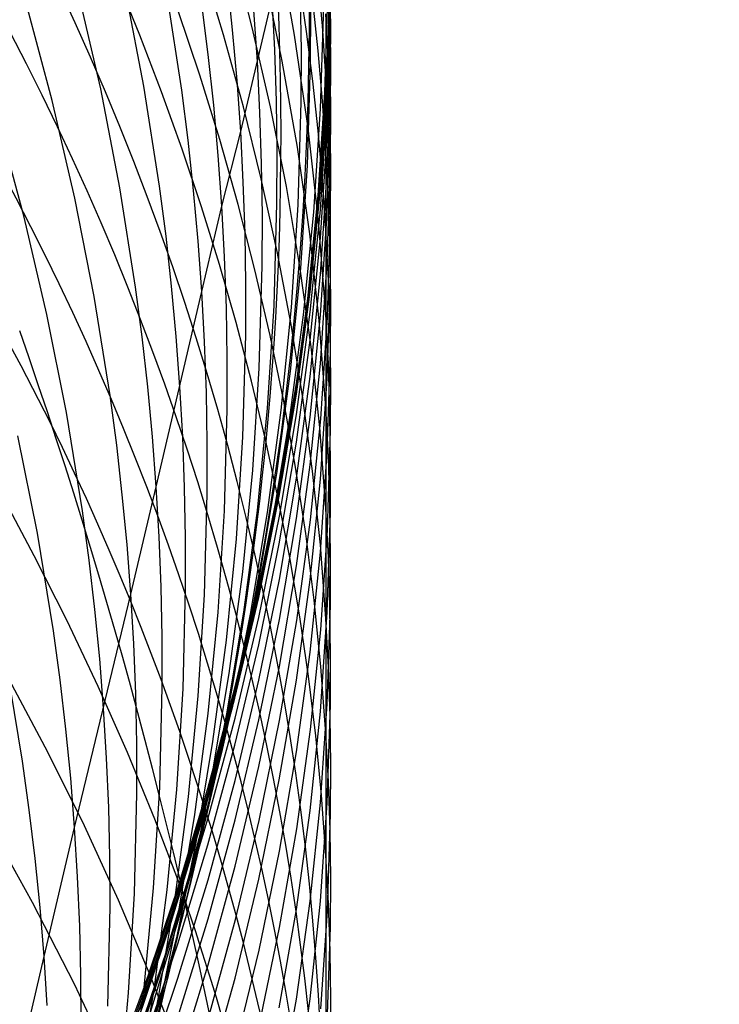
# Model space of a CAD drawing. Extents: x -383 to 1849, y -1185 to -529.
# Tile 399 of 656: x 263.84 to 267.14, y -932.14 to -927.49. Entities that reach past the tile are written whole.
import ezdxf

# ---------------------------------------------------------------- set-up
doc = ezdxf.new("R2010")
doc.units = 0
doc.layers.add('PREDEFINITO', color=7, linetype='CONTINUOUS')

msp = doc.modelspace()

# ---------------------------------------------------------------- linework, layer by layer
at = {"layer": 'PREDEFINITO'}
for p, q in [((265.1946300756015, -927.5423959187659, 595.5275866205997), (265.1234005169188, -927.0751730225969, 595.6477798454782)), ((264.9382932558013, -927.5231028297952, 601.1410604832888), (264.8412088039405, -927.1505332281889, 601.2597764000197)), ((265.1376784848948, -927.5598534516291, 597.3723374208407), (265.0584708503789, -927.1241153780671, 597.4932934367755)), ((264.8029345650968, -927.5577367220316, 603.0423843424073), (264.7005234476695, -927.2201594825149, 603.1570348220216)), ((264.4073159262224, -927.5593397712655, 606.9407818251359), (264.2988210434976, -927.2927052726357, 607.0427859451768)), ((265.0795439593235, -927.681699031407, 599.2044488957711), (264.9954139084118, -927.2767750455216, 599.3251889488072)), ((265.2693468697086, -927.5152187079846, 591.882075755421), (265.2488220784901, -927.2780048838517, 591.933400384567)), ((265.2917372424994, -927.7476144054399, 577.6963552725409), (265.3069440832, -927.2606507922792, 577.7185539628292)), ((265.2926774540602, -927.7647848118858, 575.9648556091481), (265.3078591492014, -927.2774917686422, 575.9752226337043)), ((264.426646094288, -927.8007502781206, 552.1413327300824), (264.3362533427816, -927.3317806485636, 552.0403891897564)), ((264.8453191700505, -927.5346425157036, 557.7359141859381), (264.8198231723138, -927.2953528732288, 557.6978042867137)), ((265.290358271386, -927.7908330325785, 574.1805222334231), (265.3052917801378, -927.3035347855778, 574.1884265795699)), ((265.2915047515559, -927.8005772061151, 579.3822200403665), (265.30666500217, -927.3144965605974, 579.4188360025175)), ((265.3066201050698, -927.5491649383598, 582.9367629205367), (265.3078167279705, -927.3070321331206, 582.9647104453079)), ((264.2223687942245, -927.8127784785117, 550.2356492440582), (264.1151561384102, -927.3485371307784, 550.1273870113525)), ((264.604797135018, -927.81897476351, 554.037028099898), (264.5317200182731, -927.3461669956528, 553.9438390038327)), ((265.2802949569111, -927.8302564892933, 572.3800012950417), (265.2952787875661, -927.3428041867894, 572.3788533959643)), ((263.9936692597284, -927.867940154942, 548.3240632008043), (263.8701869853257, -927.4092357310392, 548.2089465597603)), ((264.7301503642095, -927.6509710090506, 555.8853591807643), (264.7000233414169, -927.4128879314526, 555.8428927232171)), ((264.8833495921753, -928.0142274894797, 557.8126793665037), (265.0315401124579, -927.3871399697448, 561.4247786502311)), ((265.0438636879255, -927.6287085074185, 561.4540430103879), (265.0315401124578, -927.3871399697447, 561.4247786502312)), ((265.1697423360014, -927.631547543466, 565.119619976), (265.1663643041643, -927.3886760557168, 565.0996582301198)), ((265.2487432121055, -927.6331341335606, 593.6727190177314), (265.223775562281, -927.3972582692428, 593.72867570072)), ((265.2608265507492, -927.9078677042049, 570.5762486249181), (265.2758402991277, -927.4206080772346, 570.5650877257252)), ((265.2917517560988, -927.8990635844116, 581.1008350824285), (265.306655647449, -927.4138166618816, 581.1481601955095)), ((265.3052890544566, -927.6694294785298, 588.2584839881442), (265.2977703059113, -927.429481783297, 588.3002100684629)), ((264.689915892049, -927.7476884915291, 604.9099231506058), (264.5881274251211, -927.4444847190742, 605.0194691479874)), ((264.9620423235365, -927.6844816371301, 559.6155561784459), (264.9453634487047, -927.4438283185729, 559.5817311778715)), ((265.2131486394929, -927.6878797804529, 566.945414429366), (265.2141481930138, -927.4445959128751, 566.9302134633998)), ((265.2859067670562, -927.4588221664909, 590.089951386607), (265.2855227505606, -927.7527327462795, 591.830611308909)), ((265.2978409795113, -927.6976579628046, 590.0432633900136), (265.2859067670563, -927.4588221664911, 590.089951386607)), ((265.3083060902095, -927.678425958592, 586.4691936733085), (265.3050962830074, -927.4375536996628, 586.5059249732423)), ((265.0244553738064, -927.8977685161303, 601.021474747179), (264.9382932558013, -927.5231028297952, 601.1410604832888)), ((265.2855227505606, -927.7527327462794, 591.8306113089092), (265.2693468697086, -927.5152187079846, 591.882075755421)), ((265.3071302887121, -927.7240570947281, 584.6824230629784), (265.3082316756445, -927.4824697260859, 584.714587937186)), ((264.5100287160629, -927.8277429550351, 606.8379839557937), (264.4073159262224, -927.5593397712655, 606.9407818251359)), ((264.8963117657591, -927.8973195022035, 602.9268808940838), (264.8029345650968, -927.5577367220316, 603.0423843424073)), ((264.8665072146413, -927.7742863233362, 557.7742085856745), (264.8453191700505, -927.5346425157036, 557.7359141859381)), ((265.2020899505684, -927.9975344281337, 597.2505761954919), (265.1376784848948, -927.5598534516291, 597.3723374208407)), ((265.2239026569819, -927.776703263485, 595.4671981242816), (265.1946300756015, -927.5423959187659, 595.5275866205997)), ((265.2914718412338, -928.0333995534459, 582.8806557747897), (265.3066201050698, -927.5491649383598, 582.9367629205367)), ((264.7560003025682, -927.8894705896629, 555.9280493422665), (264.7301503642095, -927.6509710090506, 555.8853591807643)), ((265.0518251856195, -927.8704610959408, 561.4834170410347), (265.0438636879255, -927.6287085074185, 561.4540430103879)), ((265.1688203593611, -927.8744820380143, 565.1396320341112), (265.1697423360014, -927.631547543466, 565.119619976)), ((265.2693909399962, -927.869346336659, 593.6166068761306), (265.2487432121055, -927.6331341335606, 593.6727190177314)), ((264.9743485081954, -927.9253768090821, 559.649523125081), (264.9620423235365, -927.6844816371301, 559.6155561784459)), ((265.1508219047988, -928.0885648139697, 599.082896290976), (265.0795439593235, -927.681699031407, 599.2044488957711)), ((265.1983724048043, -928.1743959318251, 566.9758877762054), (265.2131486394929, -927.6878797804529, 566.945414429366)), ((265.305412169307, -927.936664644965, 589.9964667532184), (265.2978409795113, -927.6976579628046, 590.0432633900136)), ((265.3084749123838, -927.9094863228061, 588.2166651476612), (265.3052890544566, -927.6694294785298, 588.2584839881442)), ((265.307212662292, -927.9193503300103, 586.4323812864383), (265.3083060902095, -927.678425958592, 586.4691936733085)), ((264.7843324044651, -928.0527116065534, 604.7995773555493), (264.689915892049, -927.7476884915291, 604.9099231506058)), ((265.259735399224, -928.2341473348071, 577.6738915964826), (265.2917372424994, -927.7476144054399, 577.6963552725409)), ((265.2855227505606, -927.7527327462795, 591.830611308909), (265.2858957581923, -928.4817393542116, 595.285031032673)), ((265.2973234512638, -927.9904904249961, 591.7790189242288), (265.2855227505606, -927.7527327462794, 591.8306113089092)), ((265.2921451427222, -928.2071543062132, 584.6178881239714), (265.3071302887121, -927.7240570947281, 584.6824230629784)), ((264.5003971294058, -928.2719695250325, 552.2435105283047), (264.426646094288, -927.8007502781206, 552.1413327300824)), ((264.8833495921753, -928.0142274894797, 557.8126793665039), (264.8665072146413, -927.7742863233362, 557.7742085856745)), ((265.2488964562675, -928.0114001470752, 595.4066334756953), (265.2239026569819, -927.776703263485, 595.4671981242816)), ((265.2585911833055, -928.277648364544, 574.172409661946), (265.290358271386, -927.7908330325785, 574.1805222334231)), ((265.2595451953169, -928.286222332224, 579.3453526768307), (265.2915047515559, -927.8005772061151, 579.3822200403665)), ((265.2606945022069, -928.2516086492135, 575.9542303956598), (265.2926774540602, -927.7647848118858, 575.9648556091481)), ((264.3132512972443, -928.279690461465, 550.3453617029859), (264.2223687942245, -927.8127784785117, 550.2356492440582)), ((264.6068863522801, -928.0978108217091, 606.7344315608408), (264.5100287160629, -927.8277429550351, 606.8379839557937)), ((264.6350080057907, -928.0561142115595, 554.084020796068), (264.604797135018, -927.81897476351, 554.037028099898)), ((265.2484780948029, -928.317225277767, 572.3810104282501), (265.2802949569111, -927.8302564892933, 572.3800012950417)), ((264.1011560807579, -928.3297448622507, 548.4408650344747), (263.9936692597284, -927.867940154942, 548.3240632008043)), ((264.7775349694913, -928.1283303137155, 555.9709542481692), (264.7560003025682, -927.8894705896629, 555.9280493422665)), ((264.9805228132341, -928.2387179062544, 602.8105876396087), (264.8963117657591, -927.8973195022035, 602.9268808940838)), ((265.0995259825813, -928.2742858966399, 600.9010952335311), (265.0244553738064, -927.8977685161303, 601.021474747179)), ((265.0554554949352, -928.1123368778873, 561.5128926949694), (265.0518251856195, -927.8704610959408, 561.4834170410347)), ((265.1542001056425, -928.3602958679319, 565.1797857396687), (265.1688203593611, -927.8744820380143, 565.1396320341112)), ((265.285680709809, -928.1058387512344, 593.5603520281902), (265.2693909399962, -927.869346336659, 593.6166068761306)), ((264.9823012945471, -928.1664537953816, 559.6836230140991), (264.9743485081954, -927.9253768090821, 559.649523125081)), ((265.2289753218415, -928.3946528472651, 570.5873425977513), (265.2608265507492, -927.9078677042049, 570.5762486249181)), ((265.2600203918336, -928.383861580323, 581.0532683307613), (265.2917517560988, -927.8990635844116, 581.1008350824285)), ((265.2922408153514, -928.4011137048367, 586.358552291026), (265.307212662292, -927.9193503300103, 586.4323812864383)), ((265.3086513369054, -928.1757821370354, 589.949573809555), (265.305412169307, -927.936664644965, 589.9964667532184)), ((265.3073590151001, -928.1495921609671, 588.1747645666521), (265.3084749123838, -927.9094863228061, 588.2166651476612)), ((263.8605751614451, -928.4189065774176, 546.5323981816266), (263.7361736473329, -927.962377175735, 546.4088639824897)), ((265.3047684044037, -928.2284322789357, 591.7273118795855), (265.2973234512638, -927.9904904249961, 591.7790189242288)), ((264.7947161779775, -928.3674938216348, 556.014064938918), (264.8833495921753, -928.0142274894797, 557.8126793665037)), ((264.8958199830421, -928.2544085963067, 557.8513179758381), (264.8833495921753, -928.0142274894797, 557.8126793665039)), ((265.2514537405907, -928.4367907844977, 597.1281084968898), (265.2020899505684, -927.9975344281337, 597.2505761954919)), ((265.2695734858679, -928.2464307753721, 595.3459065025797), (265.2488964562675, -928.0114001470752, 595.4066334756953)), ((265.259522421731, -928.5171848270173, 582.8243163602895), (265.2914718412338, -928.0333995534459, 582.8806557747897)), ((264.6609498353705, -928.2936693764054, 554.1312657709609), (264.6350080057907, -928.0561142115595, 554.084020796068)), ((264.8712773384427, -928.3594112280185, 604.6884824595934), (264.7843324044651, -928.0527116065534, 604.7995773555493)), ((264.6978157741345, -928.3694393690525, 606.6301638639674), (264.6068863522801, -928.0978108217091, 606.7344315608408)), ((264.7947161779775, -928.3674938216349, 556.014064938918), (264.7775349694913, -928.1283303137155, 555.9709542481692)), ((265.0547855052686, -928.3542749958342, 561.5424619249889), (265.0554554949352, -928.1123368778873, 561.5128926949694)), ((265.2090403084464, -928.4970709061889, 598.9606184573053), (265.1508219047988, -928.0885648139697, 599.082896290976)), ((265.2975860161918, -928.3425547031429, 593.5039675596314), (265.285680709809, -928.1058387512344, 593.5603520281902)), ((264.9859313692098, -928.4076519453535, 559.7178464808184), (264.9823012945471, -928.1664537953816, 559.6836230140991)), ((265.1667663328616, -928.660435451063, 567.0064297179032), (265.1983724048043, -928.1743959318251, 566.9758877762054)), ((265.2923464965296, -928.6297101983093, 588.0907622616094), (265.3073590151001, -928.1495921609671, 588.1747645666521)), ((265.3075894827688, -928.4149503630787, 589.9025968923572), (265.3086513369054, -928.1757821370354, 589.949573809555)), ((265.2603244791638, -928.6897438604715, 584.5531368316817), (265.2921451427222, -928.2071543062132, 584.6178881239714)), ((264.903937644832, -928.4947697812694, 557.8901141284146), (264.8958199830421, -928.2544085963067, 557.8513179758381)), ((265.0554354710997, -928.581742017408, 602.6935677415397), (264.9805228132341, -928.2387179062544, 602.8105876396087)), ((265.211184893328, -928.7197568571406, 577.6511893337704), (265.259735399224, -928.2341473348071, 577.6738915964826)), ((265.2121569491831, -928.7374727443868, 575.9433611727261), (265.2606945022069, -928.2516086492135, 575.9542303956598)), ((265.2858957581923, -928.4817393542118, 595.2850310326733), (265.2695734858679, -928.2464307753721, 595.3459065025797)), ((265.3078884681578, -928.4664981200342, 591.6755038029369), (265.3047684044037, -928.2284322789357, 591.7273118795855)), ((264.3874976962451, -928.7488233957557, 550.4564293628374), (264.3132512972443, -928.279690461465, 550.3453617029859)), ((264.5309365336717, -928.508281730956, 552.2950349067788), (264.5003971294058, -928.2719695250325, 552.2435105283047)), ((264.6825846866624, -928.531584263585, 554.1787531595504), (264.6609498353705, -928.2936693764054, 554.1312657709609)), ((265.1633359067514, -928.6524105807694, 600.7799979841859), (265.0995259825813, -928.2742858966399, 600.9010952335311)), ((265.2102385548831, -928.7634906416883, 574.1640998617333), (265.2585911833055, -928.277648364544, 574.172409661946)), ((265.2110328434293, -928.7709397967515, 579.3082748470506), (265.2595451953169, -928.286222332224, 579.3453526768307)), ((264.192342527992, -928.7942043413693, 548.5592503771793), (264.1011560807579, -928.3297448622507, 548.4408650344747)), ((264.9506510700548, -928.6676445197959, 604.5766891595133), (264.8712773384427, -928.3594112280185, 604.6884824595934)), ((265.0406681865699, -928.838094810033, 561.6018489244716), (265.0547855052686, -928.3542749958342, 561.5424619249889)), ((265.1227509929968, -928.8456291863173, 565.220076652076), (265.1542001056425, -928.3602958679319, 565.1797857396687)), ((265.2000762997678, -928.8032205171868, 572.38188157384), (265.2484780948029, -928.317225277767, 572.3810104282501)), ((265.3051264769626, -928.5794353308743, 593.4474678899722), (265.2975860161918, -928.3425547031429, 593.5039675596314)), ((264.7827439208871, -928.6425245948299, 606.525220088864), (264.6978157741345, -928.3694393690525, 606.6301638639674)), ((264.6998746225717, -928.7698028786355, 554.2264730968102), (264.7947161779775, -928.3674938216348, 556.014064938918)), ((264.8075172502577, -928.6069040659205, 556.0573719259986), (264.7947161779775, -928.3674938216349, 556.014064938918)), ((264.9852694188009, -928.6489106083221, 559.7521841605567), (264.9859313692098, -928.4076519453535, 559.7178464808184)), ((265.1805358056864, -928.8804738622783, 570.5983591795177), (265.2289753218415, -928.3946528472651, 570.5873425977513)), ((265.2117092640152, -928.8677198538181, 581.0055117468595), (265.2600203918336, -928.383861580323, 581.0532683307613)), ((265.2604301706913, -928.8823604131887, 586.2845160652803), (265.2922408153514, -928.4011137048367, 586.358552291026)), ((263.9689740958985, -928.8784977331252, 546.6577495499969), (263.8605751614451, -928.4189065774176, 546.5323981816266)), ((265.2855183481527, -928.8772549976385, 597.0050330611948), (265.2514537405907, -928.4367907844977, 597.1281084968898)), ((265.2926867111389, -928.8931987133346, 589.808440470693), (265.3075894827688, -928.4149503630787, 589.9025968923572)), ((264.9077332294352, -928.7352505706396, 557.9290571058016), (264.903937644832, -928.4947697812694, 557.8901141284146)), ((265.2539917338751, -928.9069158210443, 598.837702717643), (265.2090403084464, -928.4970709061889, 598.9606184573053)), ((265.2858957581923, -928.4817393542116, 595.285031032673), (265.2855183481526, -928.8772549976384, 597.0050330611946)), ((265.2978389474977, -928.7173218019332, 595.2240076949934), (265.2858957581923, -928.4817393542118, 595.2850310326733)), ((265.3067145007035, -928.704627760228, 591.6236083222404), (265.3078884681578, -928.4664981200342, 591.6755038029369)), ((264.5572009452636, -928.7449871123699, 552.3468350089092), (264.5309365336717, -928.508281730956, 552.2950349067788)), ((264.6998746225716, -928.7698028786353, 554.2264730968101), (264.6825846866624, -928.531584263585, 554.1787531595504)), ((265.211018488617, -929.0000311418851, 582.7678053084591), (265.259522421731, -928.5171848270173, 582.8243163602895)), ((265.1209175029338, -928.9262019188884, 602.5758843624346), (265.0554354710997, -928.581742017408, 602.6935677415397)), ((265.3083332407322, -928.816421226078, 593.3908677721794), (265.3051264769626, -928.5794353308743, 593.4474678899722)), ((264.8159575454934, -928.8465012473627, 556.1008636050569), (264.8075172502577, -928.6069040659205, 556.0573719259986)), ((265.2605005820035, -929.1093023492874, 588.0065652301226), (265.2923464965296, -928.6297101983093, 588.0907622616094)), ((264.8615977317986, -928.916962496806, 606.4196394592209), (264.7827439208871, -928.6425245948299, 606.525220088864)), ((265.0223539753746, -928.9772686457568, 604.4642481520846), (264.9506510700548, -928.6676445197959, 604.5766891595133)), ((264.97119218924, -929.1313668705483, 559.8211647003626), (264.9852694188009, -928.6489106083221, 559.7521841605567)), ((265.1185780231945, -929.1455089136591, 567.0370083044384), (265.1667663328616, -928.660435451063, 567.0064297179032)), ((265.2157159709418, -929.0318981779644, 600.6582590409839), (265.1633359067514, -928.6524105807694, 600.7799979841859)), ((265.1463320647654, -929.2039502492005, 577.628274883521), (265.211184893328, -928.7197568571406, 577.6511893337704)), ((265.2119174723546, -929.17134061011, 584.4882378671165), (265.2603244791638, -928.6897438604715, 584.5531368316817)), ((265.2916079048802, -929.1808376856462, 591.5196096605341), (265.3067145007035, -928.704627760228, 591.6236083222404)), ((265.3054184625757, -928.9530673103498, 595.162865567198), (265.2978389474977, -928.7173218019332, 595.2240076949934)), ((264.4182867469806, -928.9840821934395, 550.5124416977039), (264.3874976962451, -928.7488233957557, 550.4564293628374)), ((264.484858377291, -929.6919533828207, 550.6822501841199), (264.6998746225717, -928.7698028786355, 554.2264730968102)), ((264.5791521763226, -928.982029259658, 552.3988998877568), (264.5572009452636, -928.7449871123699, 552.3468350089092)), ((264.7127931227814, -929.0082684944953, 554.274415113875), (264.6998746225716, -928.7698028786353, 554.2264730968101)), ((264.9072373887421, -928.9757904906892, 557.9681361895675), (264.9077332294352, -928.7352505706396, 557.9290571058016)), ((265.1455484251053, -929.2478697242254, 574.15560382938), (265.2102385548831, -928.7634906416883, 574.1640998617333)), ((265.1462142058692, -929.2542374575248, 579.2710274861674), (265.2110328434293, -928.7709397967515, 579.3082748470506)), ((265.14731145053, -929.2218865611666, 575.9322621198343), (265.2121569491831, -928.7374727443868, 575.9433611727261)), ((264.2669236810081, -929.2608730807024, 548.6791175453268), (264.192342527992, -928.7942043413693, 548.5592503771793)), ((265.1353376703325, -929.2877521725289, 572.3826155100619), (265.2000762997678, -928.8032205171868, 572.38188157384)), ((265.307237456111, -929.0534529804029, 593.3341819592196), (265.3083332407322, -928.816421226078, 593.3908677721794)), ((263.8472266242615, -929.121648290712, 614.3613545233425), (263.7047816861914, -928.8594041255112, 614.4856812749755)), ((264.8200679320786, -929.0862248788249, 556.1445278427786), (264.8159575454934, -928.8465012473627, 556.1008636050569)), ((265.009720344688, -929.3214336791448, 561.661513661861), (265.0406681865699, -928.838094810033, 561.6018489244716)), ((265.0747204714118, -929.3299936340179, 565.2604620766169), (265.1227509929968, -928.8456291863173, 565.220076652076)), ((265.1470660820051, -929.3501476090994, 580.9576171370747), (265.2117092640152, -928.8677198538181, 581.0055117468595)), ((264.061062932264, -929.3407063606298, 546.7848088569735), (263.9689740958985, -928.8784977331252, 546.6577495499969)), ((264.9343041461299, -929.1926490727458, 606.3134611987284), (264.8615977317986, -928.916962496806, 606.4196394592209)), ((265.1157571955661, -929.3648411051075, 570.6092879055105), (265.1805358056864, -928.8804738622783, 570.5983591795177)), ((265.2120301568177, -929.3626070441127, 586.2103506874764), (265.2604301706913, -928.8823604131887, 586.2845160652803)), ((265.2854687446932, -929.3177980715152, 598.7142363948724), (265.2539917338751, -928.9069158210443, 598.837702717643)), ((265.2609518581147, -929.3709290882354, 589.7140961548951), (265.2926867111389, -928.8931987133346, 589.808440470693)), ((265.2855183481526, -928.8772549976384, 597.0050330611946), (265.2854687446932, -929.3177980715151, 598.7142363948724)), ((265.2973144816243, -929.1115418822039, 596.9394571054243), (265.2855183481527, -928.8772549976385, 597.0050330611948)), ((265.176836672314, -929.271907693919, 602.4576006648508), (265.1209175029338, -928.9262019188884, 602.5758843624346)), ((265.3086653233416, -929.1889166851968, 595.1016205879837), (265.3054184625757, -928.9530673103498, 595.162865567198)), ((264.4448020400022, -929.2197275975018, 550.5687571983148), (264.4182867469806, -928.9840821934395, 550.5124416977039)), ((264.5967520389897, -929.219351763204, 552.451218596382), (264.5791521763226, -928.982029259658, 552.3988998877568)), ((264.7213593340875, -929.2469214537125, 554.3225663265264), (264.7127931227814, -929.0082684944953, 554.274415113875)), ((264.893494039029, -929.4568058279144, 558.0466598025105), (264.9072373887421, -928.9757904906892, 557.9681361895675)), ((265.0862864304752, -929.2881407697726, 604.3512101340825), (265.0223539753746, -928.9772686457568, 604.4642481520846)), ((265.1462066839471, -929.48144888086, 582.711183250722), (265.211018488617, -929.0000311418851, 582.7678053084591)), ((265.2564969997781, -929.4125042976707, 600.5359544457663), (265.2157159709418, -929.0318981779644, 600.6582590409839)), ((265.2922628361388, -929.5274164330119, 593.2206122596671), (265.307237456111, -929.0534529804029, 593.3341819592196)), ((264.8198792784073, -929.3260144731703, 556.1883525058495), (264.8200679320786, -929.0862248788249, 556.1445278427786)), ((263.9836100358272, -929.3863138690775, 614.2357416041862), (263.8472266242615, -929.121648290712, 614.3613545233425)), ((264.9403150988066, -929.613337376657, 559.890489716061), (264.97119218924, -929.1313668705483, 559.8211647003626)), ((265.0540550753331, -929.6291268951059, 567.0675915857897), (265.1185780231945, -929.1455089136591, 567.0370083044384)), ((265.2120703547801, -929.5878873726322, 587.9222616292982), (265.2605005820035, -929.1093023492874, 588.0065652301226)), ((265.304755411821, -929.3460064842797, 596.8737547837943), (265.2973144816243, -929.1115418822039, 596.9394571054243)), ((265.0007901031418, -929.4694803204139, 606.2067245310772), (264.9343041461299, -929.1926490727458, 606.3134611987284)), ((265.1471732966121, -929.6514594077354, 584.4232599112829), (265.2119174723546, -929.17134061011, 584.4882378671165)), ((265.2596954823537, -929.65658055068, 591.415424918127), (265.2916079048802, -929.1808376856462, 591.5196096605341)), ((265.3076105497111, -929.4248107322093, 595.0402886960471), (265.3086653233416, -929.1889166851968, 595.1016205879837)), ((264.4670053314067, -929.4557033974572, 550.6253639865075), (264.4448020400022, -929.2197275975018, 550.5687571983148)), ((264.6099738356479, -929.4568976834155, 552.5037795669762), (264.5967520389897, -929.219351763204, 552.451218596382)), ((265.0654232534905, -929.6862347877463, 577.6051746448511), (265.1463320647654, -929.2039502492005, 577.628274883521)), ((265.0664046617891, -929.704359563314, 575.9209474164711), (265.14731145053, -929.2218865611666, 575.9322621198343)), ((264.2978919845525, -929.4948967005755, 548.7395750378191), (264.2669236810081, -929.2608730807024, 548.6791175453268)), ((264.7256038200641, -929.485701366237, 554.3709132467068), (264.7213593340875, -929.2469214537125, 554.3225663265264)), ((265.0545103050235, -929.7703302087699, 572.3832130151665), (265.1353376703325, -929.2877521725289, 572.3826155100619)), ((265.064768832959, -929.7302954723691, 574.1469325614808), (265.1455484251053, -929.2478697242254, 574.15560382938)), ((265.0653357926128, -929.7356231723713, 579.2336515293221), (265.1462142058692, -929.2542374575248, 579.2710274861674)), ((265.1423488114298, -929.6001180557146, 604.2376258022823), (265.0862864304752, -929.2881407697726, 604.3512101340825)), ((265.2230607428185, -929.6186694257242, 602.3387798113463), (265.176836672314, -929.271907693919, 602.4576006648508)), ((264.8067283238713, -929.8055496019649, 556.2764345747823), (264.8198792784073, -929.3260144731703, 556.1883525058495)), ((264.9621890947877, -929.8038047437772, 561.7213917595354), (265.009720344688, -929.3214336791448, 561.661513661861)), ((265.0103559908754, -929.8129008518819, 565.300899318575), (265.0747204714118, -929.3299936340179, 565.2604620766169)), ((265.2854687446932, -929.3177980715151, 598.7142363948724), (265.2855098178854, -929.7939845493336, 600.4131602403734)), ((265.2972483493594, -929.5507606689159, 598.6441263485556), (265.2854687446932, -929.3177980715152, 598.7142363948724)), ((264.1365341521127, -929.8050881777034, 546.9134668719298), (264.061062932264, -929.3407063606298, 546.7848088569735)), ((265.0348886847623, -929.8472649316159, 570.6201183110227), (265.1157571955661, -929.3648411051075, 570.6092879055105)), ((265.0663385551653, -929.8306540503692, 580.9096363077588), (265.1470660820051, -929.3501476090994, 580.9576171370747)), ((265.1472902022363, -929.841370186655, 586.1361342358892), (265.2120301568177, -929.3626070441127, 586.2103506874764)), ((265.2126329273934, -929.8476608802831, 589.6196626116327), (265.2609518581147, -929.3709290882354, 589.7140961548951)), ((265.3078719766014, -929.5805895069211, 596.8079432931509), (265.304755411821, -929.3460064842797, 596.8737547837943)), ((265.2855098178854, -929.7939845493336, 600.4131602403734), (265.2564969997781, -929.4125042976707, 600.5359544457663)), ((265.2927201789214, -929.8964960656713, 594.9174279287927), (265.3076105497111, -929.4248107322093, 595.0402886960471)), ((263.9234821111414, -929.9111003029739, 545.0170966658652), (263.8312817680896, -929.4517748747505, 544.881504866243)), ((264.484858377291, -929.6919533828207, 550.68225018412), (264.4670053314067, -929.4557033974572, 550.6253639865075)), ((264.6188368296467, -929.6946079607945, 552.5565687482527), (264.6099738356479, -929.4568976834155, 552.5037795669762)), ((264.8629528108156, -929.9373320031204, 558.1255992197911), (264.893494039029, -929.4568058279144, 558.0466598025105)), ((265.0609825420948, -929.7473522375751, 606.0994686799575), (265.0007901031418, -929.4694803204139, 606.2067245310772)), ((264.324594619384, -929.7293055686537, 548.800364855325), (264.2978919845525, -929.4948967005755, 548.7395750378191)), ((264.7255571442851, -929.7245478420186, 554.4194423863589), (264.7256038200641, -929.485701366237, 554.3709132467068)), ((265.0653336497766, -929.9609484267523, 582.6545108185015), (265.1462066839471, -929.48144888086, 582.711183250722)), ((265.2604518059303, -930.0008504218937, 593.1068768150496), (265.2922628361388, -929.5274164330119, 593.2206122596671)), ((265.3046735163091, -929.783900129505, 598.5738861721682), (265.2972483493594, -929.5507606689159, 598.6441263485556)), ((264.892883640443, -930.094336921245, 559.9600842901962), (264.9403150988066, -929.613337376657, 559.890489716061)), ((265.1904414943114, -929.913057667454, 604.1235458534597), (265.1423488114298, -929.6001180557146, 604.2376258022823)), ((265.1473048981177, -930.0649840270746, 587.8379396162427), (265.2120703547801, -929.5878873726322, 587.9222616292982)), ((265.3066950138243, -929.8152316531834, 596.74203983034), (265.3078719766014, -929.5805895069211, 596.8079432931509)), ((264.9734450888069, -930.1107999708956, 567.0981476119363), (265.0540550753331, -929.6291268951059, 567.0675915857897)), ((265.0663411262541, -930.1296151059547, 584.3582716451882), (265.1471732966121, -929.6514594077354, 584.4232599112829)), ((265.211224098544, -930.131374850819, 591.3111631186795), (265.2596954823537, -929.65658055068, 591.415424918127)), ((265.2594574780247, -929.9662971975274, 602.2194849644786), (265.2230607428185, -929.6186694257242, 602.3387798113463)), ((264.3650504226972, -930.1990562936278, 548.9228906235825), (264.484858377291, -929.6919533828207, 550.6822501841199)), ((264.4983344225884, -929.928420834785, 550.7394032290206), (264.484858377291, -929.6919533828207, 550.68225018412)), ((264.6233717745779, -929.9324230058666, 552.6095714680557), (264.6188368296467, -929.6946079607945, 552.5565687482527)), ((264.9687047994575, -930.1661177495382, 577.5819150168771), (265.0654232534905, -929.6862347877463, 577.6051746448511)), ((264.9696832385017, -930.1844012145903, 575.9094312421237), (265.0664046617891, -929.704359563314, 575.9209474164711)), ((263.9089535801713, -930.0180866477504, 616.0056227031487), (263.7456799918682, -929.7146750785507, 616.1568952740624)), ((264.3469934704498, -929.9640439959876, 548.8614742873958), (264.324594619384, -929.7293055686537, 548.800364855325)), ((264.7127125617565, -930.2021989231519, 554.5169933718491), (264.7255571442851, -929.7245478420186, 554.4194423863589)), ((264.9681478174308, -930.2102777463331, 574.1380970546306), (265.064768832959, -929.7302954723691, 574.1469325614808)), ((264.9686441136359, -930.214604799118, 579.1961879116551), (265.0653357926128, -929.7356231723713, 579.2336515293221)), ((265.1148084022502, -930.026160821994, 605.9917328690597), (265.0609825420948, -929.7473522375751, 606.0994686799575)), ((264.8983215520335, -930.2847211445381, 561.7814188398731), (264.9621890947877, -929.8038047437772, 561.7213917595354)), ((264.9578423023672, -930.2504645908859, 572.3836748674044), (265.0545103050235, -929.7703302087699, 572.3832130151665)), ((265.2855098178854, -929.7939845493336, 600.4131602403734), (265.2859051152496, -930.8562220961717, 603.7788392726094)), ((265.2973073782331, -930.0255435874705, 600.3385217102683), (265.2855098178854, -929.7939845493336, 600.4131602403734)), ((265.30777507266, -930.0171574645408, 598.5035342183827), (265.3046735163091, -929.783900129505, 598.5738861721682)), ((264.1679420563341, -930.0379551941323, 546.9783612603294), (264.1365341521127, -929.8050881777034, 546.9134668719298)), ((264.7767516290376, -930.2846227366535, 556.3650127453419), (264.8067283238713, -929.8055496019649, 556.2764345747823)), ((264.929905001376, -930.2938624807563, 565.3413456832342), (265.0103559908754, -929.8129008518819, 565.300899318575)), ((264.9381794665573, -930.3272556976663, 570.6308399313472), (265.0348886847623, -929.8472649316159, 570.6201183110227)), ((264.9697743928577, -930.3087483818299, 580.8616210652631), (265.0663385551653, -929.8306540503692, 580.9096363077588)), ((265.0664597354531, -930.3181664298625, 586.0619447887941), (265.1472902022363, -929.841370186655, 586.1361342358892)), ((265.1479779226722, -930.3229134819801, 589.5252385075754), (265.2126329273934, -929.8476608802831, 589.6196626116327)), ((265.2915838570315, -930.2844561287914, 596.6100257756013), (265.3066950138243, -929.8152316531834, 596.74203983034)), ((265.2609955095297, -930.3676497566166, 594.7944107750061), (265.2927201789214, -929.8964960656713, 594.9174279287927)), ((263.9990943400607, -930.3726153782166, 545.1544226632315), (263.9234821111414, -929.9111003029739, 545.0170966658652)), ((264.5074526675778, -930.1650470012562, 550.7968078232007), (264.4983344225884, -929.928420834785, 550.7394032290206)), ((264.6236094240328, -930.1702832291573, 552.662773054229), (264.6233717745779, -929.9324230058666, 552.6095714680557)), ((264.8158589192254, -930.4168852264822, 558.2048686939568), (264.8629528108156, -929.9373320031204, 558.1255992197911)), ((265.2304648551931, -930.2268167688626, 604.0090209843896), (265.1904414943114, -929.913057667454, 604.1235458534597)), ((264.3650504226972, -930.1990562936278, 548.9228906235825), (264.3469934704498, -929.9640439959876, 548.8614742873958)), ((264.9686460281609, -930.4380401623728, 582.5978486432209), (265.0653336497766, -929.9609484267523, 582.6545108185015)), ((265.2858946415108, -930.3146010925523, 602.0997792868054), (265.2594574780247, -929.9662971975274, 602.2194849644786)), ((264.0639560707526, -930.324680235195, 615.8525745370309), (263.9089535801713, -930.0180866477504, 616.0056227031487)), ((265.1621946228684, -930.3058020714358, 605.8835563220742), (265.1148084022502, -930.026160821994, 605.9917328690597)), ((265.2120535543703, -930.47327968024, 592.9930936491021), (265.2604518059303, -930.0008504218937, 593.1068768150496)), ((265.3047496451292, -930.257275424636, 600.2637506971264), (265.2973073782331, -930.0255435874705, 600.3385217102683)), ((265.3065838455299, -930.2504736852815, 598.4330888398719), (265.30777507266, -930.0171574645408, 598.5035342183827)), ((264.1950802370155, -930.2711989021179, 547.0436143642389), (264.1679420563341, -930.0379551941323, 546.9783612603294)), ((265.0664532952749, -930.5401110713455, 587.7536873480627), (265.1473048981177, -930.0649840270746, 587.8379396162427)), ((264.8291433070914, -930.573880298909, 560.0298735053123), (264.892883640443, -930.094336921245, 559.9600842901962)), ((264.8769956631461, -930.5900387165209, 567.1286444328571), (264.9734450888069, -930.1107999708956, 567.0981476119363)), ((264.512243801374, -930.401772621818, 550.8544479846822), (264.5074526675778, -930.1650470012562, 550.7968078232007)), ((264.6113158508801, -930.645900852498, 552.7697141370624), (264.6236094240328, -930.1702832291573, 552.662773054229)), ((264.8564230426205, -930.6431064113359, 577.5585223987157), (264.9687047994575, -930.1661177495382, 577.5819150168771)), ((264.9696701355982, -930.6053225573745, 584.2933417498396), (265.0663411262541, -930.1296151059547, 584.3582716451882)), ((265.146440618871, -930.6047390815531, 591.206933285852), (265.211224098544, -930.131374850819, 591.3111631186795)), ((264.0993353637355, -931.300457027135, 545.4338140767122), (264.3650504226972, -930.1990562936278, 548.9228906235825)), ((264.3787387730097, -930.4342861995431, 548.9846003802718), (264.3650504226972, -930.1990562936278, 548.9228906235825)), ((264.6830700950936, -930.6793915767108, 554.6151113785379), (264.7127125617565, -930.2021989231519, 554.5169933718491)), ((264.8559334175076, -930.6873264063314, 574.1291083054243), (264.9681478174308, -930.2102777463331, 574.1380970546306)), ((264.856385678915, -930.6906901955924, 579.1586775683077), (264.9686441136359, -930.214604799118, 579.1961879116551)), ((264.8573938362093, -930.6615209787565, 575.8977277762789), (264.9696832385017, -930.1844012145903, 575.9094312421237)), ((264.8455817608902, -930.7276652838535, 572.3840018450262), (264.9578423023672, -930.2504645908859, 572.3836748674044)), ((265.2623192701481, -930.5412525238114, 603.8941018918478), (265.2304648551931, -930.2268167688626, 604.0090209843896)), ((265.2914463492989, -930.7170468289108, 598.2919912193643), (265.3065838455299, -930.2504736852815, 598.4330888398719)), ((265.3078674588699, -930.4891214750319, 600.1888666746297), (265.3047496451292, -930.257275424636, 600.2637506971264)), ((264.2179102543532, -930.5047637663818, 547.1092125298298), (264.1950802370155, -930.2711989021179, 547.0436143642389)), ((264.7301961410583, -930.7627499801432, 556.4539899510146), (264.7767516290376, -930.2846227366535, 556.3650127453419)), ((264.8183648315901, -930.7636960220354, 561.8415305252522), (264.8983215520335, -930.2847211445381, 561.7814188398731)), ((264.8336149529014, -930.7723901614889, 565.381758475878), (264.929905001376, -930.2938624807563, 565.3413456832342)), ((264.8576213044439, -930.783939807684, 580.8136232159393), (264.9697743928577, -930.3087483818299, 580.8616210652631)), ((265.2030681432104, -930.5861719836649, 605.7749782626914), (265.1621946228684, -930.3058020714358, 605.8835563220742)), ((265.2596686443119, -930.753205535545, 596.477850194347), (265.2915838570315, -930.2844561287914, 596.6100257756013)), ((265.297832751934, -930.5447157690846, 602.0205945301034), (265.2858946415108, -930.3146010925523, 602.0997792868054)), ((264.2105518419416, -930.6342708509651, 615.6978422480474), (264.0639560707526, -930.324680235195, 615.8525745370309)), ((264.8258787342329, -930.8043237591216, 570.6414423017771), (264.9381794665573, -930.3272556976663, 570.6308399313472)), ((264.969788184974, -930.7925123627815, 585.9878604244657), (265.0664597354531, -930.3181664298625, 586.0619447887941)), ((265.0672348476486, -930.7962062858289, 589.4309225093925), (265.1479779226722, -930.3229134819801, 589.5252385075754)), ((264.0305846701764, -930.6040567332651, 545.223699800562), (263.9990943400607, -930.3726153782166, 545.1544226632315)), ((264.5127385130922, -930.6385384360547, 550.9123077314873), (264.512243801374, -930.401772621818, 550.8544479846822)), ((265.212684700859, -930.837798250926, 594.6713647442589), (265.2609955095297, -930.3676497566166, 594.7944107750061)), ((264.388077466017, -930.6696751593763, 549.0465869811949), (264.3787387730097, -930.4342861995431, 548.9846003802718)), ((264.7524575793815, -930.8949817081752, 558.2843824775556), (264.8158589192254, -930.4168852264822, 558.2048686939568)), ((264.8563904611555, -930.9122344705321, 582.5412573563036), (264.9686460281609, -930.4380401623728, 582.5978486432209)), ((265.1473172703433, -930.9442289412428, 592.8793807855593), (265.2120535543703, -930.47327968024, 592.9930936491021)), ((265.3066916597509, -930.7210231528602, 600.1138891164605), (265.3078674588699, -930.4891214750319, 600.1888666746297)), ((263.8534500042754, -930.9871577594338, 543.4124213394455), (263.7771540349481, -930.5284111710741, 543.2664081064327)), ((264.2363936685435, -930.7385942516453, 547.1751421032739), (264.2179102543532, -930.5047637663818, 547.1092125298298)), ((264.9697646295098, -931.0127872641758, 587.6695929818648), (265.0664532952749, -930.5401110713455, 587.7536873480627)), ((265.2859051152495, -930.8562220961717, 603.7788392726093), (265.2623192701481, -930.5412525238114, 603.8941018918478)), ((265.3054075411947, -930.7749843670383, 601.9412788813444), (265.297832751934, -930.5447157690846, 602.0205945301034)), ((264.749339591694, -931.0514823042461, 560.0997824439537), (264.8291433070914, -930.573880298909, 560.0298735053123)), ((264.7649543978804, -931.0663537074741, 567.1590500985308), (264.8769956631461, -930.5900387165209, 567.1286444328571)), ((265.237355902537, -930.8671665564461, 605.6660379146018), (265.2030681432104, -930.5861719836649, 605.7749782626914)), ((263.9734358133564, -930.9447448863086, 617.6295429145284), (263.7904918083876, -930.6013957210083, 617.8093266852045)), ((264.0578136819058, -930.8358807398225, 545.2933670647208), (264.0305846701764, -930.6040567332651, 545.223699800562)), ((264.3486052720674, -930.946673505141, 615.5415173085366), (264.2105518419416, -930.6342708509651, 615.6978422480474)), ((264.5009614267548, -931.1119536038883, 551.0286220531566), (264.5127385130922, -930.6385384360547, 550.9123077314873)), ((264.8574094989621, -931.0780966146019, 584.2285389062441), (264.9696701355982, -930.6053225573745, 584.2933417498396)), ((265.0655919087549, -931.0761917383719, 591.1028444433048), (265.146440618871, -930.6047390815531, 591.206933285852)), ((264.3930968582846, -930.9051640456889, 549.1088330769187), (264.388077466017, -930.6696751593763, 549.0465869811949)), ((264.5822021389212, -931.1209841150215, 552.8772746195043), (264.6113158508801, -930.645900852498, 552.7697141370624)), ((264.6368742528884, -931.1556426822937, 554.7136885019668), (264.6830700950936, -930.6793915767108, 554.6151113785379)), ((264.7288243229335, -931.1167080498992, 577.5350231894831), (264.8564230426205, -930.6431064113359, 577.5585223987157)), ((264.7297831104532, -931.1352283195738, 575.8858511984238), (264.8573938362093, -930.6615209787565, 575.8977277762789)), ((264.717976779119, -931.2014422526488, 572.3841947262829), (264.8455817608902, -930.7276652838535, 572.3840018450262)), ((264.7283736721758, -931.1609513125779, 574.1199773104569), (264.8559334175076, -930.6873264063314, 574.1291083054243)), ((264.728806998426, -931.1633872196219, 579.1211614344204), (264.856385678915, -930.6906901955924, 579.1586775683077)), ((265.2595076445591, -931.1831476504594, 598.1507401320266), (265.2914463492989, -930.7170468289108, 598.2919912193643)), ((265.2915825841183, -931.1847590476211, 599.9637312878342), (265.3066916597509, -930.7210231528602, 600.1138891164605)), ((264.2505035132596, -930.9726342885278, 547.2413886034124), (264.2363936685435, -930.7385942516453, 547.1751421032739)), ((264.6673088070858, -931.2394474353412, 556.543269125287), (264.7301961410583, -930.7627499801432, 556.4539899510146)), ((264.7217332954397, -931.2479955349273, 565.4220950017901), (264.8336149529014, -930.7723901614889, 565.381758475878)), ((264.7225660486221, -931.2402425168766, 561.901662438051), (264.8183648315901, -930.7636960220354, 561.8415305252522)), ((265.2111960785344, -931.2210054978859, 596.3456506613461), (265.2596686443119, -930.753205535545, 596.477850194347)), ((265.3086500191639, -931.0053490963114, 601.8618528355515), (265.3054075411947, -930.7749843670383, 601.9412788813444)), ((264.6982356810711, -931.2779794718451, 570.6519149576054), (264.8258787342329, -930.8043237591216, 570.6414423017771)), ((264.7301269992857, -931.255737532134, 580.7656945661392), (264.8576213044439, -930.783939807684, 580.8136232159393)), ((264.8575249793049, -931.2639245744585, 585.9139592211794), (264.969788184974, -930.7925123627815, 585.9878604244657)), ((264.9706517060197, -931.2670586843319, 589.3368132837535), (265.0672348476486, -930.7962062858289, 589.4309225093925)), ((264.0807432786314, -931.0680324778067, 545.3634099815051), (264.0578136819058, -930.8358807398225, 545.2933670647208)), ((265.1480359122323, -931.30646799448, 594.548417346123), (265.212684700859, -930.837798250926, 594.6713647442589)), ((265.2649848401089, -931.1486817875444, 605.5567745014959), (265.237355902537, -930.8671665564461, 605.6660379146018)), ((265.2859051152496, -930.8562220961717, 603.7788392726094), (265.2858818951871, -931.4306136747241, 605.4472272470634)), ((265.2977854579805, -931.0847354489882, 603.695121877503), (265.2859051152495, -930.8562220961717, 603.7788392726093)), ((264.3938273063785, -931.1406937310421, 549.1713213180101), (264.3930968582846, -930.9051640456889, 549.1088330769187)), ((264.6729940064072, -931.3711376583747, 558.3640548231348), (264.7524575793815, -930.8949817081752, 558.2843824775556)), ((264.7288135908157, -931.3830417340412, 582.4847975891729), (264.8563904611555, -930.9122344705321, 582.5412573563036)), ((264.1455483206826, -931.2921135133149, 617.4474069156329), (263.9734358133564, -930.9447448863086, 617.6295429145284)), ((264.4779807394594, -931.2617032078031, 615.3836911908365), (264.3486052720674, -930.946673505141, 615.5415173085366)), ((265.0664921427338, -931.4132229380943, 592.765856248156), (265.1473172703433, -930.9442289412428, 592.8793807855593)), ((263.8852875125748, -931.2172040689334, 543.4860848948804), (263.8534500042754, -930.9871577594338, 543.4124213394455)), ((264.2602587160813, -931.2068256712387, 547.3079342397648), (264.2505035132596, -930.9726342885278, 547.2413886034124)), ((265.3075911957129, -931.2357521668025, 601.7823368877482), (265.3086500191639, -931.0053490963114, 601.8618528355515)), ((264.653717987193, -931.5266577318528, 560.1697361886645), (264.749339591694, -931.0514823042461, 560.0997824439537)), ((264.8574879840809, -931.4825313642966, 587.5857446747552), (264.9697646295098, -931.0127872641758, 587.6695929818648)), ((264.0993353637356, -931.3004570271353, 545.4338140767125), (264.0807432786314, -931.0680324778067, 545.3634099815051)), ((264.6375688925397, -931.5392555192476, 567.1893326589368), (264.7649543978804, -931.0663537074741, 567.1590500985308)), ((264.7298083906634, -931.5474521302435, 584.163931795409), (264.8574094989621, -931.0780966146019, 584.2285389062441)), ((264.9689248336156, -931.5452513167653, 590.9990056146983), (265.0655919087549, -931.0761917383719, 591.1028444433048)), ((265.3053019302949, -931.3133969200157, 603.6112722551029), (265.2977854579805, -931.0847354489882, 603.695121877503)), ((264.3825427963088, -931.6116389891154, 549.2969548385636), (264.3938273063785, -931.1406937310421, 549.1713213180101)), ((264.4723669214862, -931.5848184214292, 551.1456229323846), (264.5009614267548, -931.1119536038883, 551.0286220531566)), ((264.536514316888, -931.5950563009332, 552.9853371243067), (264.5822021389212, -931.1209841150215, 552.8772746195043)), ((264.5861549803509, -931.5864299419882, 577.5114437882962), (264.7288243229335, -931.1167080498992, 577.5350231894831)), ((264.5870977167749, -931.6050327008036, 575.8738156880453), (264.7297831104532, -931.1352283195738, 575.8858511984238)), ((265.2858818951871, -931.4306136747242, 605.4472272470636), (265.2649848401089, -931.1486817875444, 605.5567745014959)), ((264.5743695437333, -931.6304691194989, 554.8126168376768), (264.6368742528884, -931.1556426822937, 554.7136885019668)), ((264.5857166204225, -931.6306623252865, 574.110715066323), (264.7283736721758, -931.1609513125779, 574.1199773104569)), ((264.586154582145, -931.6322037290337, 579.0836804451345), (264.728806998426, -931.1633872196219, 579.1211614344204)), ((265.2110143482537, -931.6483042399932, 598.0094823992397), (265.2595076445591, -931.1831476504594, 598.1507401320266)), ((265.2596691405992, -931.6480144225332, 599.8134330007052), (265.2915825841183, -931.1847590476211, 599.9637312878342)), ((263.9128672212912, -931.4476262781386, 543.5601659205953), (263.8852875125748, -931.2172040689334, 543.4860848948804)), ((264.2656896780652, -931.4411096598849, 547.3747603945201), (264.2602587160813, -931.2068256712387, 547.3079342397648)), ((264.57527545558, -931.6713054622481, 572.3842542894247), (264.717976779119, -931.2014422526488, 572.3841947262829)), ((264.5883365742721, -931.7142312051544, 556.6327532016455), (264.6673088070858, -931.2394474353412, 556.543269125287)), ((264.6111723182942, -931.7138737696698, 561.9617502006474), (264.7225660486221, -931.2402425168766, 561.901662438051)), ((265.1464128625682, -931.6873816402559, 596.2135647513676), (265.2111960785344, -931.2210054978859, 596.3456506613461)), ((265.2926936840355, -931.6964421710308, 601.623117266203), (265.3075911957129, -931.2357521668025, 601.7823368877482)), ((263.9008998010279, -931.6551420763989, 619.3702875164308), (263.6897523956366, -931.2756030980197, 619.578524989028)), ((264.598542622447, -931.5791749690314, 615.2244553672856), (264.4779807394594, -931.2617032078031, 615.3836911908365)), ((264.5554995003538, -931.7477331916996, 570.6622474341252), (264.6982356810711, -931.2779794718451, 570.6519149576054)), ((264.5875391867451, -931.7236507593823, 580.7178869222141), (264.7301269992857, -931.255737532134, 580.7656945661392)), ((264.594507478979, -931.7201902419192, 565.4623125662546), (264.7217332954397, -931.2479955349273, 565.4220950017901)), ((264.7299195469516, -931.7319196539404, 585.8403192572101), (264.8575249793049, -931.2639245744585, 585.9139592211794)), ((264.8584765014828, -931.7349900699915, 589.2430094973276), (264.9706517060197, -931.2670586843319, 589.3368132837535)), ((263.955100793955, -931.9093800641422, 543.7095189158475), (264.0993353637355, -931.300457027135, 545.4338140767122)), ((264.1135632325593, -931.5330988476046, 545.5045639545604), (264.0993353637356, -931.3004570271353, 545.4338140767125)), ((264.3066289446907, -931.6432323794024, 617.2630585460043), (264.1455483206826, -931.2921135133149, 617.4474069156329)), ((265.0672973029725, -931.7731854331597, 594.4256960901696), (265.1480359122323, -931.30646799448, 594.548417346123)), ((265.3084856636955, -931.5421492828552, 603.5273119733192), (265.3053019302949, -931.3133969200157, 603.6112722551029)), ((264.5777134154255, -931.8448692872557, 558.4437999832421), (264.6729940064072, -931.3711376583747, 558.3640548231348)), ((264.5861620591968, -931.8499723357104, 582.4285299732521), (264.7288135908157, -931.3830417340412, 582.4847975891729)), ((264.9698273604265, -931.8797864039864, 592.6526380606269), (265.0664921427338, -931.4132229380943, 592.765856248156)), ((265.2858818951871, -931.4306136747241, 605.4472272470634), (265.2856562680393, -932.0372645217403, 607.1054473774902)), ((265.2977591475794, -931.6574251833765, 605.3590085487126), (265.2858818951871, -931.4306136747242, 605.4472272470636)), ((263.9361510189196, -931.6783698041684, 543.6346490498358), (263.9128672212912, -931.4476262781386, 543.5601659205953)), ((264.2668268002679, -931.6754275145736, 547.4418484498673), (264.2656896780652, -931.4411096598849, 547.3747603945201)), ((264.7298724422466, -931.9488621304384, 587.5022305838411), (264.8574879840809, -931.4825313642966, 587.5857446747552)), ((264.1234457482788, -931.765899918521, 545.5756405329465), (264.1135632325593, -931.5330988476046, 545.5045639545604)), ((264.4950867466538, -932.0082547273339, 567.2194601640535), (264.6375688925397, -931.5392555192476, 567.1893326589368)), ((264.5425239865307, -931.998921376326, 560.2396598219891), (264.653717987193, -931.5266577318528, 560.1697361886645)), ((264.5871159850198, -932.0129039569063, 584.0995890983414), (264.7298083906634, -931.5474521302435, 584.163931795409)), ((264.8566862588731, -932.0114363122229, 590.8955258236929), (264.9689248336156, -931.5452513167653, 590.9990056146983)), ((265.307367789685, -931.7709353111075, 603.4432626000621), (265.3084856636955, -931.5421492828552, 603.5273119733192)), ((264.3544667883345, -932.0820379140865, 549.4233487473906), (264.3825427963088, -931.6116389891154, 549.2969548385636)), ((264.4272005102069, -932.0566588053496, 551.2631825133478), (264.4723669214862, -931.5848184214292, 551.1456229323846)), ((264.4286613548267, -932.0517793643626, 577.4878105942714), (264.5861549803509, -931.5864299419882, 577.5114437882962)), ((264.4295843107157, -932.0704435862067, 575.8616354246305), (264.5870977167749, -931.6050327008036, 575.8738156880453)), ((264.4744984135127, -932.0676406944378, 553.0937842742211), (264.536514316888, -931.5950563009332, 552.9853371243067)), ((264.0984733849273, -932.0398330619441, 619.1589060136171), (263.9008998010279, -931.6551420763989, 619.3702875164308)), ((264.4564772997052, -931.9978322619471, 617.0766376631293), (264.3066289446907, -931.6432323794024, 617.2630585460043)), ((264.4282103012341, -932.0959693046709, 574.1013325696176), (264.5857166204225, -931.6306623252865, 574.110715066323)), ((264.4286749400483, -932.096647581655, 579.0462755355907), (264.586154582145, -931.6322037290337, 579.0836804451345)), ((264.4958004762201, -932.1033877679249, 554.9117884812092), (264.5743695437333, -931.6304691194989, 554.8126168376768)), ((265.1462130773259, -932.1120446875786, 597.8683648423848), (265.2110143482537, -931.6483042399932, 598.0094823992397)), ((265.2111980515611, -932.1103205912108, 599.6631500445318), (265.2596691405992, -931.6480144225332, 599.8134330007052)), ((265.3052723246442, -931.8843818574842, 605.2706545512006), (265.2977591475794, -931.6574251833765, 605.3590085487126)), ((263.9551007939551, -931.9093800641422, 543.7095189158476), (263.9361510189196, -931.6783698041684, 543.6346490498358)), ((264.2563411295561, -932.1439298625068, 547.5767357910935), (264.2668268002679, -931.6754275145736, 547.4418484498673)), ((264.4177258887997, -932.136764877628, 572.3841813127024), (264.57527545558, -931.6713054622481, 572.3842542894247)), ((265.0655656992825, -932.1518595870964, 596.0817300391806), (265.1464128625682, -931.6873816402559, 596.2135647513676)), ((265.2609630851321, -932.1565920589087, 601.4637839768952), (265.2926936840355, -931.6964421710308, 601.623117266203)), ((264.3979193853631, -932.2130952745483, 570.6724292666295), (264.5554995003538, -931.7477331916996, 570.6622474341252)), ((264.4301055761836, -932.1871886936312, 580.6702520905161), (264.5875391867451, -931.7236507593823, 580.7178869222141)), ((264.4521849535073, -932.1884859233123, 565.5023684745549), (264.594507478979, -931.7201902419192, 565.4623125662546)), ((264.484430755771, -932.1841029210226, 562.02172943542), (264.6111723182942, -931.7138737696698, 561.9617502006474)), ((264.4935263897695, -932.1866173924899, 556.7223451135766), (264.5883365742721, -931.7142312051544, 556.6327532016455)), ((264.58722131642, -932.1960141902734, 585.767018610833), (264.7299195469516, -931.7319196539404, 585.8403192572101)), ((264.7309572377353, -932.19951983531, 589.1496098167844), (264.8584765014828, -931.7349900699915, 589.2430094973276)), ((264.1290131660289, -931.9988015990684, 545.6470238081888), (264.1234457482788, -931.765899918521, 545.5756405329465)), ((264.9707170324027, -932.2374770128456, 594.3033284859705), (265.0672973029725, -931.7731854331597, 594.4256960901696)), ((265.2923517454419, -932.2283794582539, 603.2749828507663), (265.307367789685, -931.7709353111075, 603.4432626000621)), ((264.4668610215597, -932.3156928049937, 558.5235322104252), (264.5777134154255, -931.8448692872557, 558.4437999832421)), ((264.4286825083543, -932.3125366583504, 582.3725151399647), (264.5861620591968, -931.8499723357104, 582.4285299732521)), ((264.8575721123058, -932.343444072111, 592.5398442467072), (264.9698273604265, -931.8797864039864, 592.6526380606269)), ((265.3084525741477, -932.1114269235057, 605.1821879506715), (265.3052723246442, -931.8843818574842, 605.2706545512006)), ((263.8031689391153, -932.5642211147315, 542.0037699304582), (263.955100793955, -931.9093800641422, 543.7095189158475)), ((263.9696897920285, -932.1406018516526, 543.7847591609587), (263.9551007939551, -931.9093800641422, 543.7095189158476)), ((264.5871670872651, -932.4112983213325, 587.4191388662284), (264.7298724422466, -931.9488621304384, 587.5022305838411)), ((264.130295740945, -932.2317452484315, 545.7186937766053), (264.1290131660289, -931.9988015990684, 545.6470238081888)), ((264.3377555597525, -932.4728619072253, 567.2494006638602), (264.4950867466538, -932.0082547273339, 567.2194601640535)), ((264.4160030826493, -932.4677880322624, 560.3094784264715), (264.5425239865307, -931.998921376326, 560.2396598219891)), ((264.4295814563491, -932.473966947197, 584.0355794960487), (264.5871159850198, -932.0129039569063, 584.0995890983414)), ((264.5948930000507, -932.3556439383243, 616.8882841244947), (264.4564772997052, -931.9978322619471, 617.0766376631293)), ((264.7291230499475, -932.4742652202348, 590.7925140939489), (264.8566862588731, -932.0114363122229, 590.8955258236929)), ((264.282188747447, -932.4292983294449, 618.9445862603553), (264.0984733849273, -932.0398330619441, 619.1589060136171)), ((264.2565897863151, -932.5122635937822, 577.4641500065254), (264.4286613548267, -932.0517793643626, 577.4878105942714)), ((264.2574895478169, -932.5309704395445, 575.8493245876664), (264.4295843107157, -932.0704435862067, 575.8616354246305)), ((264.3657077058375, -932.5270006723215, 551.3811729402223), (264.4272005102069, -932.0566588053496, 551.2631825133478)), ((264.3964004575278, -932.538260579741, 553.2024986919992), (264.4744984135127, -932.0676406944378, 553.0937842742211)), ((265.2856562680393, -932.0372645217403, 607.1054473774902), (265.2855129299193, -932.6661937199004, 608.753674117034)), ((264.2561027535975, -932.556382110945, 574.0918408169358), (264.4282103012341, -932.0959693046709, 574.1013325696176)), ((264.2566145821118, -932.5562266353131, 579.00898764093), (264.4286749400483, -932.096647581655, 579.0462755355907)), ((264.3098421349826, -932.5514174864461, 549.5503642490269), (264.3544667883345, -932.0820379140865, 549.4233487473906)), ((264.4014115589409, -932.5739155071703, 555.0110955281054), (264.4958004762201, -932.1033877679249, 554.9117884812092)), ((265.0653504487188, -932.5738970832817, 597.7275342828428), (265.1462130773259, -932.1120446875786, 597.8683648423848)), ((265.1464160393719, -932.5712088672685, 599.5130382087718), (265.2111980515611, -932.1103205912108, 599.6631500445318)), ((265.3073310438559, -932.3385036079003, 605.0936314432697), (265.3084525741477, -932.1114269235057, 605.1821879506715))]:
    msp.add_line(p, q, dxfattribs=at)
at = {"layer": 'PREDEFINITO', "extrusion": (0.001264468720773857, 0.0427082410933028, 0.9990867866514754)}
msp.add_arc((-277.5466096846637, 943.1065885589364, 528.9561038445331), 14.99743669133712, 125.195305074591, 297.2997336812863, dxfattribs=at)
at = {"layer": 'PREDEFINITO', "extrusion": (0.01527697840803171, 0.1016941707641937, 0.9946984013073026)}
msp.add_arc((-385.1663769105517, 933.8456781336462, 470.0197536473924), 14.99696096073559, 132.0550495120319, 314.6365593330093, dxfattribs=at)
at = {"layer": 'PREDEFINITO', "extrusion": (-0.01682269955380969, -0.3816109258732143, 0.9241699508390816)}
msp.add_arc((291.1522283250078, -619.3402639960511, 912.2813851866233), 14.96201527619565, 305.7136932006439, 39.0797147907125, dxfattribs=at)
at = {"layer": 'PREDEFINITO', "extrusion": (-0.01677253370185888, -0.399813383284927, 0.9164430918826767)}
msp.add_arc((289.2049329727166, -601.6791860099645, 926.3310296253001), 14.97210137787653, 309.2187627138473, 34.8096132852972, dxfattribs=at)
at = {"layer": 'PREDEFINITO', "extrusion": (-0.01676555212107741, -0.4178793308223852, 0.9083478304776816)}
msp.add_arc((287.5852412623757, -583.6458303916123, 940.0177724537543), 14.93576120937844, 312.9155233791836, 30.70215050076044, dxfattribs=at)
at = {"layer": 'PREDEFINITO', "extrusion": (-0.4632198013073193, 0.2527546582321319, 0.8494365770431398)}
msp.add_arc((711.2046666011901, 881.7846671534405, 164.5621365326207), 27.85165601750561, 123.1587497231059, 142.5774375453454, dxfattribs=at)
at = {"layer": 'PREDEFINITO', "extrusion": (-0.01682716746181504, -0.4357779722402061, 0.8998968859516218)}
msp.add_arc((286.2379751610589, -565.2377493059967, 953.3128179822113), 14.92166149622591, 316.6721974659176, 26.01554508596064, dxfattribs=at)
at = {"layer": 'PREDEFINITO', "extrusion": (-0.01690653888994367, -0.4534079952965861, 0.8911427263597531)}
msp.add_arc((284.9958909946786, -546.5964203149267, 966.1647991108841), 14.96670602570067, 320.5193471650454, 19.23476142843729, dxfattribs=at)

doc.saveas('drawing.dxf')
